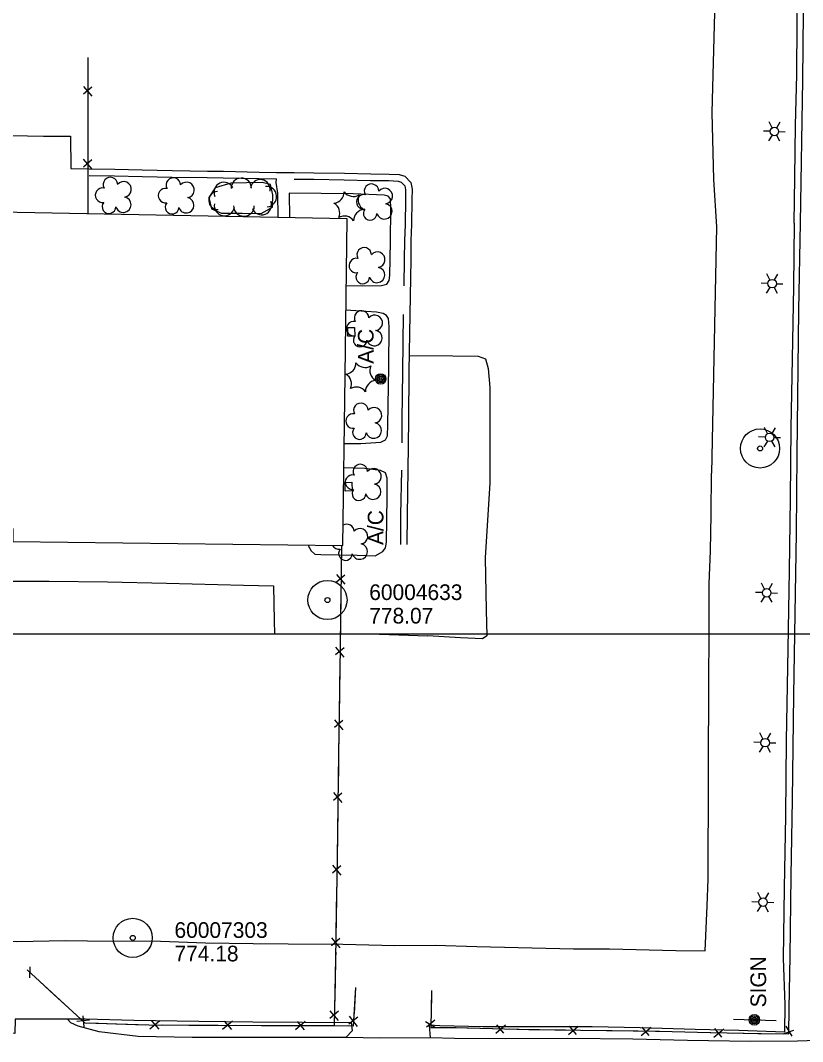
# Model space of a CAD drawing. Extents: x 591954 to 597000, y 198576 to 213500.
# Drawn here: x 593538.9 to 593838.5, y 203843.8 to 204235.1 of the extents above; entities that cross this region are included whole.
import ezdxf

# ---------------------------------------------------------------- set-up
doc = ezdxf.new("R2010")
doc.units = 0
for name, color, linetype in [('Level 10', 7, 'Continuous'), ('Level 11', 7, 'Continuous'), ('Level 12', 7, 'Continuous'), ('Level 14', 7, 'Continuous'), ('Level 15', 7, 'Continuous'), ('Level 17', 7, 'Continuous'), ('Level 18', 7, 'Continuous'), ('Level 6', 7, 'Continuous')]:
    doc.layers.add(name, color=color, linetype=linetype)

msp = doc.modelspace()

# ---------------------------------------------------------------- linework, layer by layer
at = {"layer": 'Level 10'}
for p, q in [((592000, 204000), (594000, 204000)), ((592500, 204000), (594000, 204000)), ((593000, 204000), (595500, 204000)), ((593500, 204000), (595500, 204000))]:
    msp.add_line(p, q, dxfattribs=at)
at = {"layer": 'Level 11'}
for points in [[(593565.21, 204175.7), (593574.99, 204175.54), (593585.55, 204175.27), (593597.05, 204175.08), (593610.49, 204174.85), (593616.61, 204174.77), (593630.26, 204174.47), (593636.95, 204174.41)], [(593636.95, 204174.41), (593637.02, 204174.41)], [(593643.78, 204174.25), (593651.28, 204174.24), (593662.96, 204173.99), (593673.07, 204173.77), (593680.03, 204173.71), (593683.57, 204173.51), (593684.81, 204173.15), (593686.15, 204171.73), (593686.45, 204170.16), (593686.38, 204166.42), (593686.23, 204156.91), (593686.02, 204150.63)], [(593686.02, 204150.63), (593685.94, 204143.48), (593685.83, 204133.4)], [(593685.52, 204122.46), (593685.21, 204100.55), (593685.03, 204082.06), (593685, 204073.25)], [(593684.85, 204062.82), (593684.56, 204045.68), (593684.44, 204034.28)]]:
    msp.add_lwpolyline(points, dxfattribs=at)
at = {"layer": 'Level 12'}
for points in [[(593496.08, 204040.92), (593536, 204040.42), (593535.94, 204035.48), (593662.44, 204033.87), (593663.27, 204099.08), (593664.03, 204159.04), (593497.7, 204162.2), (593496.08, 204040.92)], [(593666.93, 204117.47), (593667, 204114.16), (593664.35, 204114.1), (593664.28, 204117.41), (593666.93, 204117.47)], [(593665.92, 204058.1), (593665.98, 204054.78), (593663.33, 204054.73), (593663.26, 204058.04), (593665.92, 204058.1)]]:
    msp.add_lwpolyline(points, dxfattribs=at)
at = {"layer": 'Level 14'}
for p, q in [((593826.93, 204193.96), (593825.73, 204196.26)), ((593828.63, 204193.95), (593829.99, 204196.18)), ((593826.09, 204192.59), (593823.49, 204192.66)), ((593826.85, 204191.1), (593825.48, 204188.91)), ((593828.48, 204191.05), (593829.73, 204188.88)), ((593829.36, 204192.5), (593831.88, 204192.43)), ((593825.2, 204134.29), (593822.6, 204134.36)), ((593826.04, 204135.65), (593824.84, 204137.95)), ((593827.74, 204135.64), (593829.1, 204137.87)), ((593828.48, 204134.2), (593831, 204134.13)), ((593825.96, 204132.8), (593824.6, 204130.61)), ((593827.6, 204132.75), (593828.84, 204130.57)), ((593825.1, 204076.76), (593823.91, 204079.07)), ((593826.81, 204076.76), (593828.17, 204078.99)), ((593824.27, 204075.4), (593821.67, 204075.47)), ((593825.03, 204073.91), (593823.66, 204071.72)), ((593826.66, 204073.86), (593827.91, 204071.69)), ((593827.54, 204075.31), (593830.06, 204075.24)), ((593823.97, 204017.19), (593822.77, 204019.49)), ((593825.67, 204017.18), (593827.03, 204019.42)), ((593823.13, 204015.83), (593820.53, 204015.9)), ((593823.89, 204014.34), (593822.53, 204012.15)), ((593825.52, 204014.29), (593826.77, 204012.12)), ((593826.41, 204015.74), (593828.93, 204015.67)), ((593823.35, 203959.77), (593822.15, 203962.07)), ((593822.52, 203958.41), (593819.91, 203958.48)), ((593825.05, 203959.76), (593826.42, 203961.99)), ((593825.79, 203958.32), (593828.31, 203958.25)), ((593823.27, 203956.92), (593821.91, 203954.73)), ((593824.91, 203956.87), (593826.15, 203954.69)), ((593822.58, 203898.64), (593821.39, 203900.94)), ((593824.28, 203898.63), (593825.65, 203900.86)), ((593821.75, 203897.28), (593819.14, 203897.35)), ((593822.5, 203895.79), (593821.14, 203893.6)), ((593824.14, 203895.74), (593825.38, 203893.56)), ((593825.02, 203897.18), (593827.54, 203897.12))]:
    msp.add_line(p, q, dxfattribs=at)
msp.add_lwpolyline([(593828.39, 203851.76), (593812.1, 203852.3)], dxfattribs=at)
for centre, radius in [((593827.72, 204192.52), 1.64), ((593826.84, 204134.22), 1.64), ((593676.91, 204097.71), 2.02), ((593676.91, 204097.72), 1.52), ((593676.92, 204097.68), 1.01), ((593676.92, 204097.69), 0.502), ((593825.9, 204075.33), 1.64), ((593824.77, 204015.76), 1.64), ((593824.15, 203958.34), 1.64), ((593823.38, 203897.21), 1.64), ((593820.05, 203852.16), 2.02), ((593820.04, 203852.17), 1.52), ((593820.05, 203852.13), 1.01), ((593820.05, 203852.14), 0.502)]:
    msp.add_circle(centre, radius, dxfattribs=at)
at = {"layer": 'Level 15'}
for p, q in [((593563.03, 204209.73), (593566.26, 204206.01)), ((593566.26, 204209.56), (593563.09, 204206.77)), ((593562.99, 204181.87), (593566.22, 204178.15)), ((593566.23, 204181.7), (593563.06, 204178.91)), ((593659.97, 204022.79), (593663.16, 204019.03)), ((593663.21, 204022.58), (593660, 204019.82)), ((593659.63, 203994.93), (593662.82, 203991.17)), ((593662.87, 203994.72), (593659.66, 203991.97)), ((593659.23, 203967.08), (593662.41, 203963.31)), ((593662.46, 203966.86), (593659.25, 203964.11)), ((593658.82, 203939.22), (593662.01, 203935.45)), ((593662.06, 203939), (593658.85, 203936.25)), ((593658.42, 203911.36), (593661.61, 203907.6)), ((593661.66, 203911.15), (593658.45, 203908.4)), ((593658.02, 203883.51), (593661.2, 203879.74)), ((593661.25, 203883.29), (593658.04, 203880.54)), ((593542.53, 203868.26), (593542.6, 203872.48)), ((593563.28, 203849.5), (593562.96, 203853.66)), ((593657.46, 203855.66), (593660.62, 203851.88)), ((593660.7, 203855.42), (593657.47, 203852.7)), ((593668.1, 203853.14), (593664.77, 203850.54)), ((593664.88, 203853.5), (593667.89, 203849.6)), ((593565.33, 203852.06), (593560.52, 203851.54)), ((593592.25, 203851.83), (593588.51, 203848.62)), ((593592.06, 203848.6), (593589.28, 203851.78)), ((593620.11, 203851.66), (593616.37, 203848.45)), ((593619.92, 203848.43), (593617.14, 203851.61)), ((593647.96, 203851.54), (593644.24, 203848.31)), ((593647.79, 203848.31), (593644.99, 203851.48)), ((593694.14, 203851.52), (593697.97, 203849.24)), ((593697.7, 203852.07), (593694.48, 203849.33)), ((593720.97, 203847.05), (593724.77, 203850.19)), ((593721.22, 203850.28), (593723.93, 203847.04)), ((593748.85, 203846.54), (593752.6, 203849.74)), ((593749.06, 203849.78), (593751.81, 203846.57)), ((593776.7, 203846.16), (593780.46, 203849.34)), ((593776.92, 203849.39), (593779.66, 203846.18)), ((593804.54, 203845.55), (593808.33, 203848.71)), ((593804.78, 203848.79), (593807.51, 203845.56)), ((593834.49, 203845.92), (593832.25, 203849.75)), ((593831.48, 203846.95), (593835.18, 203848.16))]:
    msp.add_line(p, q, dxfattribs=at)
for points in [[(593837.78, 204157.46), (593838.58, 204212.16), (593838.95, 204251.29), (593839.82, 204309.98), (593819.45, 204310.85), (593798.88, 204310.44), (593788.44, 204310.49), (593768.92, 204310.92), (593746, 204311.67), (593711.3, 204311.95), (593686.19, 204312.57), (593654.55, 204312.85), (593623.83, 204313.58), (593566.52, 204314.11), (593566.3, 204314.11)], [(593564.78, 204220.85), (593564.7, 204160.93)], [(593564.78, 204220.85), (593564.77, 204210.89)], [(593564.76, 204204.31), (593564.74, 204192.99)], [(593564.74, 204192.99), (593564.73, 204183.03)], [(593564.72, 204176.45), (593564.71, 204165.13)], [(593564.71, 204165.13), (593564.7, 204160.93)], [(593696.41, 203863.38), (593696.15, 203849.27), (593705.82, 203849.18), (593733.72, 203848.46), (593763.36, 203848.11), (593783.74, 203847.79), (593803.16, 203847.33), (593822.72, 203846.9), (593833.24, 203846.81), (593833.43, 203856.64), (593833.75, 203876.46), (593834.12, 203907.27), (593834.64, 203936.43), (593835.13, 203976.63), (593835.71, 204007.73), (593836.21, 204038.69), (593836.51, 204068.88), (593837.12, 204124.07), (593837.78, 204157.46)], [(593661.84, 204033.88), (593661.37, 203994.67), (593660.78, 203954.01), (593660.2, 203914.45), (593659.64, 203875.74), (593659.08, 203849.79)], [(593661.84, 204033.88), (593661.72, 204023.93)], [(593661.64, 204017.34), (593661.5, 204006.02)], [(593661.5, 204006.02), (593661.38, 203996.07)], [(593661.29, 203989.49), (593661.13, 203978.17)], [(593661.13, 203978.17), (593660.98, 203968.21)], [(593660.89, 203961.63), (593660.78, 203954.01), (593660.72, 203950.31)], [(593660.72, 203950.31), (593660.58, 203940.35)], [(593660.48, 203933.77), (593660.32, 203922.45)], [(593660.32, 203922.45), (593660.2, 203914.45), (593660.18, 203912.5)], [(593660.08, 203905.92), (593659.92, 203894.6)], [(593659.92, 203894.6), (593659.77, 203884.64)], [(593659.68, 203878.06), (593659.64, 203875.74), (593659.45, 203866.74)], [(593659.08, 203849.79), (593636.22, 203849.82), (593606.3, 203850.02), (593588.09, 203850.12), (593563.76, 203850.88), (593541.47, 203871.25)], [(593551.87, 203861.75), (593544.52, 203868.47)], [(593667.29, 203864.5), (593666.39, 203849.68), (593659.08, 203849.79)], [(593659.45, 203866.74), (593659.23, 203856.79)], [(593667.29, 203864.5), (593666.69, 203854.56)], [(593560.22, 203854.11), (593551.87, 203861.75)], [(593696.41, 203863.38), (593696.22, 203853.42)], [(593575.5, 203850.51), (593565.55, 203850.82)], [(593586.82, 203850.16), (593575.5, 203850.51)], [(593603.36, 203850.03), (593593.4, 203850.09)], [(593614.68, 203849.96), (593606.3, 203850.02), (593603.36, 203850.03)], [(593631.21, 203849.85), (593621.26, 203849.92)], [(593642.54, 203849.81), (593636.22, 203849.82), (593631.21, 203849.85)], [(593659.08, 203849.79), (593649.12, 203849.8)], [(593659.08, 203850.21), (593659.08, 203849.79)], [(593664.69, 203849.71), (593659.08, 203849.79)], [(593698.58, 203849.25), (593705.82, 203849.18), (593709.9, 203849.08)], [(593709.9, 203849.08), (593719.85, 203848.82)], [(593726.43, 203848.65), (593733.72, 203848.46), (593737.75, 203848.41)], [(593737.75, 203848.41), (593747.71, 203848.29)], [(593754.29, 203848.21), (593763.36, 203848.11), (593765.61, 203848.07)], [(593765.61, 203848.07), (593775.56, 203847.91)], [(593782.15, 203847.81), (593783.74, 203847.79), (593793.46, 203847.55)], [(593793.46, 203847.55), (593803.16, 203847.33), (593803.42, 203847.32)], [(593810, 203847.18), (593821.32, 203846.93)], [(593821.32, 203846.93), (593822.72, 203846.9), (593831.27, 203846.83)]]:
    msp.add_lwpolyline(points, dxfattribs=at)
at = {"layer": 'Level 17'}
for points in [[(593835.32, 204157.35), (593835.58, 204174.95), (593835.78, 204194.89), (593836.29, 204214.23), (593836.46, 204234.33), (593836.66, 204248.79), (593836.82, 204265.53), (593836.95, 204282.13), (593836.83, 204292.58), (593836.83, 204301.11), (593838.41, 204304.62), (593837.88, 204307.64), (593828.52, 204308.11), (593817.94, 204309.17), (593808.26, 204309.43), (593808.2, 204301.11), (593806.58, 204277.65), (593804.92, 204242.9), (593803.82, 204199.76), (593804.45, 204174.08), (593805.52, 204156.01)], [(593529.09, 204191.1), (593547.71, 204190.74), (593558.08, 204190.68), (593558.2, 204178.33), (593565.25, 204178.2)], [(593565.25, 204178.2), (593575.04, 204178.04), (593585.6, 204177.77), (593597.09, 204177.58), (593610.53, 204177.35), (593616.66, 204177.27), (593630.3, 204176.97), (593637.01, 204176.86)], [(593637.66, 204159.54), (593637.47, 204168.89), (593636.92, 204172.93), (593636.95, 204174.41)], [(593637.01, 204176.86), (593643.79, 204176.75)], [(593643.79, 204176.75), (593651.3, 204176.74), (593663.01, 204176.49), (593673.11, 204176.27), (593680.11, 204176.21), (593683.99, 204175.99), (593686.16, 204175.36), (593688.47, 204172.92), (593688.95, 204170.37), (593688.88, 204166.38), (593688.73, 204156.85), (593688.52, 204150.75)], [(593680.67, 204150.39), (593680.86, 204162.95), (593680.68, 204166.69), (593679.75, 204167.77), (593678.27, 204168.17), (593666.31, 204168.58), (593641.91, 204168.92), (593641.98, 204159.46)], [(593835.32, 204157.35), (593835, 204133.14), (593834.58, 204105.46), (593834, 204078.99), (593833.74, 204051.77), (593833.39, 204024.29), (593832.88, 203994.34), (593832.24, 203959.2), (593831.96, 203930.26), (593831.46, 203902.56), (593831.08, 203875.63), (593831.7, 203858), (593831.61, 203847.48), (593814.08, 203848.03), (593797.36, 203848.5), (593776.27, 203849.12), (593757.89, 203849.42), (593736.25, 203849.41), (593716.04, 203849.49), (593699.56, 203849.91), (593695.53, 203850.05), (593695.81, 203845.23)], [(593805.52, 204156.01), (593803.66, 204061.55)], [(593663.7, 204133.49), (593669.94, 204133.33), (593677.16, 204133.55), (593679.26, 204134.06), (593680.18, 204135.4), (593680.41, 204137.3), (593680.67, 204150.39)], [(593688.52, 204150.75), (593688.44, 204143.46), (593688.02, 204122.43)], [(593662.94, 204072.96), (593669.31, 204072.96), (593677.02, 204073.44), (593678.78, 204074.38), (593679.46, 204075.96), (593679.71, 204080), (593680.04, 204102.38), (593680.15, 204117.78), (593679.9, 204120.85), (593679.12, 204122.01), (593677.85, 204122.82), (593675.27, 204123.27), (593667.44, 204123.83), (593663.58, 204124.05)], [(593688.02, 204122.43), (593687.71, 204100.52), (593687.53, 204082.05), (593687.35, 204062.78)], [(593687.87, 204106.72), (593704.52, 204106.53), (593714.31, 204106.49), (593717.08, 204105.36), (593718.11, 204101.65), (593718.77, 204094.46), (593718.76, 204057.96), (593716.98, 204029.14), (593717.31, 204009.16), (593717.52, 203999.29), (593715.93, 203998.11), (593707.45, 203998.55), (593695.02, 203999.31)], [(593522.9, 203882.72), (593537.58, 203882.17), (593556.19, 203882.61), (593564.65, 203882.45), (593592.62, 203882.26), (593609.86, 203881.67), (593628.07, 203881.37), (593641.43, 203881.22), (593662.41, 203881.14), (593682.39, 203880.65), (593697.81, 203880.8), (593713.74, 203880.2), (593750.77, 203879.3), (593764.52, 203879.3), (593789.98, 203878.68), (593801.21, 203878.54), (593802.02, 203895.8), (593802.42, 203906.11), (593802.65, 203984.47), (593802.72, 203997.23), (593802.68, 204019.2), (593803.23, 204031.91), (593803.51, 204045.75), (593803.66, 204061.55)], [(593649.24, 204034.04), (593649.23, 204033.66), (593650.26, 204031.85), (593651.67, 204030.62), (593653.98, 204030.41), (593667.93, 204030.19), (593674.83, 204029.97), (593677.71, 204031.61), (593678.71, 204032.97), (593679.09, 204035.14), (593679.33, 204052.45), (593679.36, 204059.64), (593678.74, 204061.7), (593676.9, 204062.67), (593670.84, 204063.34), (593662.82, 204063.66)], [(593687.35, 204062.78), (593687.06, 204045.65), (593686.94, 204034.26)], [(593536.1, 204020.19), (593549.92, 204020.22), (593572.24, 204019.95), (593594.81, 204019.51), (593624.36, 204018.67), (593635.86, 204018.45), (593636.05, 204005.03), (593636.24, 204000.2), (593654.21, 204000.08), (593669.03, 204000.03), (593676.4, 203999.9), (593695.02, 203999.31)], [(593915.05, 203883.57), (593910.5, 203875.11), (593903.72, 203866.01), (593893.88, 203856.97), (593880.98, 203849.25), (593868.23, 203844.81), (593854.79, 203844.62), (593836.63, 203843.99), (593818.51, 203843.82), (593794.4, 203844.25), (593773.51, 203844.79), (593748.56, 203845.06), (593724.83, 203844.86), (593705.25, 203845.06), (593695.81, 203845.23)], [(593695.81, 203845.23), (593676.86, 203845.11), (593663.62, 203845.33), (593666.12, 203848.11), (593665.78, 203850.96), (593646.9, 203851.15), (593627.98, 203851.26), (593607.22, 203851.52), (593582.4, 203851.86), (593563.8, 203852.35), (593553.77, 203852.4), (593536.9, 203852.47), (593536.82, 203846.93), (593522.67, 203847.06)], [(593663.63, 203845.33), (593646.61, 203845.34), (593626.39, 203845.44), (593604.66, 203845.39), (593584.04, 203845.76), (593569.12, 203847.58), (593560.99, 203849.67), (593558.24, 203850.95), (593556.93, 203852.39)]]:
    msp.add_lwpolyline(points, dxfattribs=at)
at = {"layer": 'Level 18'}
msp.add_lwpolyline([(593619.55, 204172.71), (593613.52, 204170.94), (593611.07, 204167.17), (593612.16, 204162.86), (593615.87, 204161.26), (593623.87, 204161.2), (593631.15, 204161.16), (593635.52, 204163.5), (593635.66, 204168.23), (593634.71, 204172.17), (593631.47, 204172.93), (593619.55, 204172.71)], dxfattribs=at)
for centre, radius, start, end in [((593573.38, 204172.2), 2.78, 1.3946, 209.1675), ((593578.42, 204170.34), 2.97, 278.4237, 139.6575), ((593597.49, 204172), 2.78, 1.3946, 209.1675), ((593623.51, 204170.73), 3.93, 1.0803, 181.065), ((593630.8, 204170.31), 3.77, 350.764, 170.7487), ((593570.38, 204168.12), 2.78, 78.0716, 279.0826), ((593594.49, 204167.92), 2.78, 78.0716, 279.0826), ((593602.53, 204170.14), 2.97, 278.4237, 139.6575), ((593614.52, 204166.09), 3.46, 92.4119, 272.3966), ((593616.86, 204169.27), 3.8, 25.0164, 205.001), ((593633.13, 204167.55), 3.94, 275.0209, 95.0056), ((593658.62, 204169.36), 4.3, 275.2113, 0.9762), ((593666.43, 204171.91), 4.3, 215.2113, 300.9762), ((593673.41, 204169.65), 2.78, 1.3946, 209.1675), ((593678.46, 204167.79), 2.97, 278.4237, 139.6575), ((593578.31, 204164.49), 2.97, 196.0745, 79.0477), ((593602.42, 204164.28), 2.97, 196.0745, 79.0477), ((593631.31, 204164.34), 3.77, 200.4471, 20.4317), ((593670.41, 204165.57), 2.78, 78.0716, 279.0826), ((593672.55, 204166.42), 4.3, 155.2113, 240.9762), ((593572.84, 204163.72), 2.61, 140.7797, 358.7123), ((593596.95, 204163.52), 2.61, 140.7797, 358.7123), ((593617.04, 204164.13), 3.89, 170.1207, 350.1054), ((593624.51, 204164.03), 3.97, 179.6325, 359.6172), ((593656.92, 204161.31), 4.3, 335.2113, 60.9762), ((593670.86, 204158.38), 4.3, 95.2113, 180.9762), ((593672.88, 204161.17), 2.61, 140.7797, 358.7123), ((593678.35, 204161.94), 2.97, 196.0745, 79.0477), ((593663.04, 204155.82), 4.3, 35.2113, 120.9762), ((593670.57, 204145.26), 2.78, 1.3946, 209.1675), ((593675.61, 204143.4), 2.97, 278.4237, 139.6575), ((593667.57, 204141.18), 2.78, 78.0716, 279.0826), ((593670.03, 204136.78), 2.61, 140.7797, 358.7123), ((593675.5, 204137.55), 2.97, 196.0745, 79.0477), ((593669.59, 204121.08), 2.78, 1.3946, 209.1675), ((593666.59, 204117), 2.78, 78.0716, 279.0826), ((593674.63, 204119.22), 2.97, 278.4237, 139.6575), ((593674.52, 204113.37), 2.97, 196.0745, 79.0477), ((593669.05, 204112.6), 2.61, 140.7797, 358.7123), ((593663.15, 204103.84), 4.3, 275.2113, 0.9762), ((593670.96, 204106.39), 4.3, 215.2113, 300.9762), ((593661.45, 204095.8), 4.3, 335.2113, 60.9762), ((593677.08, 204100.9), 4.3, 155.2113, 240.9762), ((593675.39, 204092.86), 4.3, 95.2113, 180.9762), ((593667.57, 204090.3), 4.3, 35.2113, 120.9762), ((593669.31, 204085.65), 2.78, 1.3946, 209.1675), ((593666.31, 204081.57), 2.78, 78.0716, 279.0826), ((593674.35, 204083.79), 2.97, 278.4237, 139.6575), ((593674.24, 204077.94), 2.97, 196.0745, 79.0477), ((593668.77, 204077.17), 2.61, 140.7797, 358.7123), ((593669.12, 204062.24), 2.78, 1.3946, 209.1675), ((593666.12, 204058.16), 2.78, 78.0716, 279.0826), ((593674.16, 204060.38), 2.97, 278.4237, 139.6575), ((593674.05, 204054.53), 2.97, 196.0745, 79.0477), ((593668.58, 204053.76), 2.61, 140.7797, 358.7123), ((593663.96, 204039.28), 2.78, 1.3946, 120.7105), ((593669, 204037.42), 2.97, 278.4237, 139.6575), ((593660.96, 204035.21), 2.78, 207.4223, 279.0826), ((593663.42, 204030.81), 2.61, 140.7797, 358.7123), ((593668.89, 204031.57), 2.97, 196.0745, 79.0477)]:
    msp.add_arc(centre, radius, start, end, dxfattribs=at)
at = {"layer": 'Level 6'}
for centre, radius in [((593822.23, 204071.08), 7.5), ((593822.23, 204071.08), 7.5), ((593822.23, 204071.08), 7.5), ((593822.23, 204071.08), 7.5), ((593822.23, 204071.08), 7.5), ((593822.23, 204071.08), 0.96), ((593822.23, 204071.08), 0.96), ((593822.23, 204071.08), 0.96), ((593822.23, 204071.08), 0.96), ((593822.23, 204071.08), 0.96), ((593656.53, 204013), 7.5), ((593656.53, 204013), 7.5), ((593656.53, 204013), 7.5), ((593656.53, 204013), 7.5), ((593656.53, 204013), 7.5), ((593656.53, 204013), 0.96), ((593656.53, 204013), 0.96), ((593656.53, 204013), 0.96), ((593656.53, 204013), 0.96), ((593656.53, 204013), 0.96), ((593581.92, 203883.55), 7.5), ((593581.92, 203883.55), 7.5), ((593581.92, 203883.55), 7.5), ((593581.92, 203883.55), 7.5), ((593581.92, 203883.55), 0.96), ((593581.92, 203883.55), 0.96), ((593581.92, 203883.55), 0.96), ((593581.92, 203883.55), 0.96)]:
    msp.add_circle(centre, radius, dxfattribs=at)

# ---------------------------------------------------------------- texts
at = {"layer": 'Level 12'}
for p in [(593674.19, 204103.53), (593677.96, 204034.08)]:
    msp.add_text('A/C', height=6, rotation=90, dxfattribs=at).set_placement(p)
at = {"layer": 'Level 14'}
msp.add_text('SIGN', height=6, rotation=90, dxfattribs=at).set_placement((593824.56, 203856.92))
at = {"layer": 'Level 6'}
for s, p in [('60004633', (593672.53, 204013)), ('60004633', (593672.53, 204013)), ('60004633', (593672.53, 204013)), ('60004633', (593672.53, 204013)), ('60004633', (593672.53, 204013)), ('778.07', (593672.53, 204004)), ('778.07', (593672.53, 204004)), ('778.07', (593672.53, 204004)), ('778.07', (593672.53, 204004)), ('778.07', (593672.53, 204004)), ('60007303', (593597.92, 203883.55)), ('60007303', (593597.92, 203883.55)), ('60007303', (593597.92, 203883.55)), ('60007303', (593597.92, 203883.55)), ('774.18', (593597.92, 203874.55)), ('774.18', (593597.92, 203874.55)), ('774.18', (593597.92, 203874.55)), ('774.18', (593597.92, 203874.55))]:
    msp.add_text(s, height=6, dxfattribs=at).set_placement(p)

doc.saveas('drawing.dxf')
